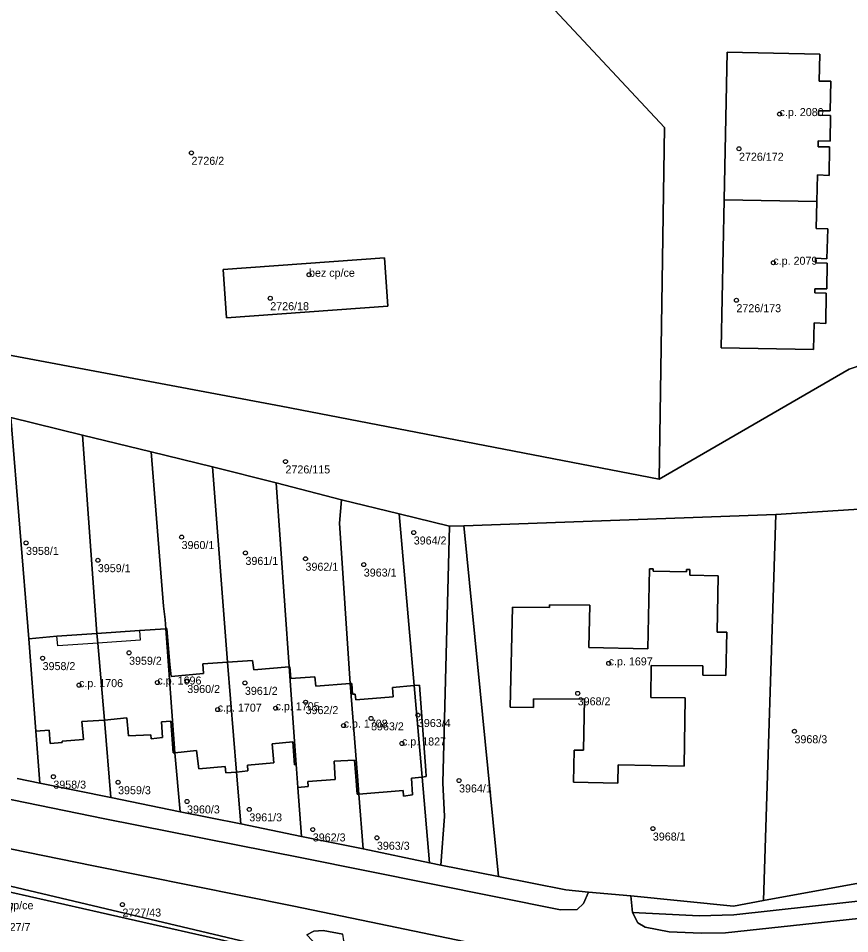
# Model space of a CAD drawing. Extents: x -878211 to -870363, y -1058464 to -1052522.
# Drawn here: x -873337.1 to -873233.3, y -1055699.6 to -1055585.2 of the extents above; entities that cross this region are included whole.
import ezdxf

# ---------------------------------------------------------------- set-up
doc = ezdxf.new("R2010")
doc.units = 0
for name, color, linetype in [('Vrstva 50', 7, 'Continuous'), ('Vrstva 51', 7, 'Continuous'), ('Vrstva 52', 7, 'Continuous')]:
    doc.layers.add(name, color=color, linetype=linetype)

msp = doc.modelspace()

# ---------------------------------------------------------------- linework, layer by layer
at = {"layer": 'Vrstva 50'}
for centre in [(-873242.04, -1055597.19994), (-873315.51, -1055602.04994), (-873247.11, -1055601.53994), (-873242.82, -1055615.77994), (-873300.82, -1055617.27994), (-873305.66, -1055620.21994), (-873247.43, -1055620.46994), (-873303.76, -1055640.61994), (-873316.74, -1055650.06994), (-873287.74, -1055649.49994), (-873336.17, -1055650.79994), (-873308.76, -1055652.04994), (-873327.2, -1055652.95994), (-873301.26, -1055652.77994), (-873293.98, -1055653.50994), (-873323.3, -1055664.52994), (-873334.1, -1055665.19994), (-873263.39, -1055665.84994), (-873329.55, -1055668.56994), (-873319.76, -1055668.23994), (-873316.03, -1055668.05994), (-873308.83, -1055668.28994), (-873267.26, -1055669.59994), (-873301.25, -1055670.69994), (-873312.23, -1055671.62994), (-873305, -1055671.44994), (-873293.07, -1055672.72994), (-873287.22, -1055672.30994), (-873296.5, -1055673.62994), (-873240.18, -1055674.33994), (-873289.21, -1055675.85994), (-873332.76, -1055680.00994), (-873324.67, -1055680.70994), (-873282.08, -1055680.48994), (-873316.06, -1055683.10994), (-873308.28, -1055684.09994), (-873300.35, -1055686.60994), (-873257.87, -1055686.49994), (-873292.34, -1055687.64994), (-873324.13, -1055695.99994)]:
    msp.add_circle(centre, 0.25, dxfattribs=at)
at = {"layer": 'Vrstva 51'}
for points in [[(-873213.4, -1055490.21), (-873247.1, -1055524.38), (-873269.04, -1055544.86), (-873278.7, -1055551.81), (-873293.81, -1055558.61), (-873289.22, -1055563.65), (-873270.13, -1055584.22), (-873256.41, -1055598.88), (-873257.09, -1055642.81), (-873233.33, -1055629.09), (-873192.55, -1055615.15)], [(-873192.55, -1055615.15), (-873233.33, -1055629.09), (-873257.09, -1055642.81), (-873304.3, -1055633.72), (-873351.57, -1055624.84)], [(-873337.29, -1055680.25), (-873334.45, -1055680.81), (-873334.93, -1055674.33), (-873335.84, -1055662.78), (-873338.08, -1055635.1), (-873329.13, -1055637.31), (-873320.55, -1055639.41), (-873312.88, -1055641.29), (-873304.93, -1055643.29), (-873296.77, -1055645.39), (-873289.54, -1055647.17), (-873283.28, -1055648.72), (-873281.49, -1055648.65), (-873242.51, -1055647.23), (-873231.49, -1055646.53)], [(-873266.54, -1055695.84), (-873267.34, -1055696.59), (-873269.39, -1055696.65), (-873301.7, -1055690.17), (-873326.32, -1055685.28), (-873360.7, -1055678.25), (-873389.53, -1055672.31), (-873414.71, -1055667.23), (-873416.25, -1055673.09), (-873390.97, -1055678.26), (-873361.07, -1055684.36), (-873327.76, -1055691.15), (-873302.93, -1055696.13), (-873293.04, -1055698.2), (-873278.23, -1055701.26)], [(-873278.23, -1055701.26), (-873293.04, -1055698.2), (-873302.93, -1055696.13), (-873327.76, -1055691.15), (-873361.07, -1055684.36), (-873390.97, -1055678.26), (-873416.25, -1055673.09), (-873423.86, -1055671.56), (-873425.81, -1055671.88), (-873427.62, -1055673), (-873428.65, -1055674.07), (-873428.95, -1055674.42), (-873425.02, -1055675.3), (-873417.27, -1055677.12), (-873365.82, -1055688.26), (-873362.04, -1055688.03), (-873304.73, -1055701.6)], [(-873191.15, -1055697.24), (-873162.92, -1055692.51), (-873124.39, -1055686), (-873111.3, -1055683.77), (-873109.31, -1055683.5), (-873107.33, -1055683.47), (-873107, -1055683.51), (-873108.17, -1055677.19), (-873125.36, -1055680.09), (-873163.22, -1055686.48), (-873192.03, -1055691.42), (-873223.69, -1055696.82), (-873248.78, -1055699.54), (-873251.82, -1055699.56), (-873255.83, -1055699.4), (-873258.84, -1055698.81), (-873259.75, -1055698.26), (-873260.42, -1055696.97), (-873260.63, -1055694.89), (-873265.89, -1055694.43), (-873266.54, -1055695.84)], [(-873360.7, -1055678.25), (-873326.32, -1055685.28), (-873301.7, -1055690.17), (-873269.39, -1055696.65), (-873267.34, -1055696.59), (-873266.54, -1055695.84), (-873265.89, -1055694.43), (-873268.76, -1055694.13), (-873277.17, -1055692.48), (-873284.34, -1055691.08), (-873285.76, -1055690.78), (-873294.04, -1055689.04), (-873301.74, -1055687.49), (-873309.34, -1055685.91), (-873316.91, -1055684.38), (-873325.57, -1055682.63), (-873334.45, -1055680.81), (-873337.29, -1055680.25)], [(-873228.08, -1055692.58), (-873244.04, -1055695.5), (-873247.79, -1055696.18), (-873260.63, -1055694.89), (-873260.42, -1055696.97), (-873252.07, -1055697.4), (-873247.77, -1055697.28), (-873223.58, -1055694.59)], [(-873223.58, -1055694.59), (-873247.77, -1055697.28), (-873252.07, -1055697.4), (-873260.42, -1055696.97), (-873259.75, -1055698.26), (-873258.84, -1055698.81), (-873255.83, -1055699.4), (-873251.82, -1055699.56), (-873248.78, -1055699.54), (-873223.69, -1055696.82)], [(-873301.09, -1055699.76), (-873300.22, -1055699.31), (-873299.05, -1055699.22), (-873296.59, -1055699.7)]]:
    msp.add_lwpolyline(points, dxfattribs=at)
for points in [[(-873289.22, -1055563.65), (-873304.24, -1055569.27), (-873323.4, -1055576.41), (-873342.15, -1055582), (-873349.78, -1055584.29), (-873381.69, -1055587.76), (-873389.64, -1055588.45), (-873413.71, -1055590.26), (-873414.61, -1055613.08), (-873390.74, -1055617.59), (-873351.57, -1055624.84), (-873304.3, -1055633.72), (-873257.09, -1055642.81), (-873256.41, -1055598.88), (-873270.13, -1055584.22)], [(-873237.73, -1055623.27), (-873237.82, -1055626.62), (-873249.35, -1055626.4), (-873248.97, -1055607.91), (-873248.58, -1055589.47), (-873237.01, -1055589.72), (-873237.1, -1055593.09), (-873235.63, -1055593.07), (-873235.71, -1055596.81), (-873237.18, -1055596.81), (-873237.18, -1055597.32), (-873235.67, -1055597.36), (-873235.72, -1055600.57), (-873237.22, -1055600.54), (-873237.23, -1055601.28), (-873235.79, -1055601.3), (-873235.84, -1055604.87), (-873237.32, -1055604.8), (-873237.37, -1055608.11), (-873237.46, -1055611.5), (-873236.01, -1055611.52), (-873236.12, -1055615.27), (-873237.54, -1055615.22), (-873237.56, -1055615.77), (-873236.08, -1055615.82), (-873236.12, -1055619.02), (-873237.63, -1055619.02), (-873237.63, -1055619.55), (-873236.21, -1055619.59), (-873236.28, -1055623.36)], [(-873248.97, -1055607.91), (-873237.37, -1055608.11), (-873237.32, -1055604.8), (-873235.84, -1055604.87), (-873235.79, -1055601.3), (-873237.23, -1055601.28), (-873237.22, -1055600.54), (-873235.72, -1055600.57), (-873235.67, -1055597.36), (-873237.18, -1055597.32), (-873237.18, -1055596.81), (-873235.71, -1055596.81), (-873235.63, -1055593.07), (-873237.1, -1055593.09), (-873237.01, -1055589.72), (-873248.58, -1055589.47)], [(-873248.97, -1055607.91), (-873249.35, -1055626.4), (-873237.82, -1055626.62), (-873237.73, -1055623.27), (-873236.28, -1055623.36), (-873236.21, -1055619.59), (-873237.63, -1055619.55), (-873237.63, -1055619.02), (-873236.12, -1055619.02), (-873236.08, -1055615.82), (-873237.56, -1055615.77), (-873237.54, -1055615.22), (-873236.12, -1055615.27), (-873236.01, -1055611.52), (-873237.46, -1055611.5), (-873237.37, -1055608.11)], [(-873291.38, -1055615.16), (-873290.98, -1055621.22), (-873311.11, -1055622.68), (-873311.55, -1055616.62)], [(-873291.38, -1055615.16), (-873311.55, -1055616.62), (-873311.11, -1055622.68), (-873290.98, -1055621.22)], [(-873327.31, -1055662.1), (-873329.13, -1055637.31), (-873338.08, -1055635.1), (-873335.84, -1055662.78), (-873332.31, -1055662.45)], [(-873321.98, -1055661.72), (-873318.7, -1055661.51), (-873318.8, -1055660.36), (-873318.99, -1055658.7), (-873320.55, -1055639.41), (-873329.13, -1055637.31), (-873327.31, -1055662.1)], [(-873318.05, -1055667.48), (-873314.01, -1055667.11), (-873314.09, -1055665.91), (-873311, -1055665.71), (-873312.88, -1055641.29), (-873320.55, -1055639.41), (-873318.99, -1055658.7), (-873318.8, -1055660.36), (-873318.7, -1055661.51), (-873318.57, -1055661.5), (-873318.19, -1055665.99)], [(-873304.93, -1055643.29), (-873312.88, -1055641.29), (-873311, -1055665.71), (-873307.87, -1055665.47), (-873307.71, -1055666.64), (-873303.29, -1055666.29)], [(-873295.67, -1055668.38), (-873297.01, -1055648.32), (-873296.77, -1055645.39), (-873304.93, -1055643.29), (-873303.29, -1055666.29), (-873303.2, -1055666.28), (-873303.1, -1055667.72), (-873300.1, -1055667.51), (-873299.99, -1055668.7)], [(-873290.41, -1055668.85), (-873287.68, -1055668.61), (-873289.54, -1055647.17), (-873296.77, -1055645.39), (-873297.01, -1055648.32), (-873295.67, -1055668.38), (-873295.49, -1055668.37), (-873295.4, -1055669.71), (-873295.05, -1055669.69), (-873294.96, -1055670.39), (-873290.3, -1055670.04)], [(-873244.04, -1055695.5), (-873228.08, -1055692.58), (-873229.12, -1055680.57), (-873229.2, -1055679.52), (-873230.12, -1055668.71), (-873230.26, -1055668.69), (-873231.49, -1055646.53), (-873242.51, -1055647.23)], [(-873283.28, -1055648.72), (-873289.54, -1055647.17), (-873287.68, -1055668.61), (-873287.04, -1055668.55), (-873286.22, -1055679.23), (-873286.18, -1055680), (-873286.69, -1055680.05), (-873285.76, -1055690.78), (-873284.34, -1055691.08), (-873283.88, -1055684.99), (-873284.12, -1055680.77)], [(-873242.51, -1055647.23), (-873281.49, -1055648.65), (-873281.45, -1055649.04), (-873277.17, -1055692.48), (-873268.76, -1055694.13), (-873265.89, -1055694.43), (-873260.63, -1055694.89), (-873247.79, -1055696.18), (-873244.04, -1055695.5)], [(-873284.12, -1055680.77), (-873283.88, -1055684.99), (-873284.34, -1055691.08), (-873277.17, -1055692.48), (-873281.45, -1055649.04), (-873281.49, -1055648.65), (-873283.28, -1055648.72)], [(-873275.41, -1055658.82), (-873270.78, -1055658.88), (-873270.78, -1055658.52), (-873265.74, -1055658.56), (-873265.88, -1055663.87), (-873258.48, -1055664.02), (-873258.31, -1055654.02), (-873257.83, -1055654.02), (-873257.83, -1055654.34), (-873253.67, -1055654.4), (-873253.67, -1055654.11), (-873253.25, -1055654.12), (-873253.26, -1055654.81), (-873249.72, -1055654.89), (-873249.85, -1055661.93), (-873248.65, -1055661.95), (-873248.75, -1055667.35), (-873251.63, -1055667.31), (-873251.63, -1055666.17), (-873258.1, -1055666.11), (-873258.13, -1055670.12), (-873253.83, -1055670.16), (-873253.98, -1055678.68), (-873262.22, -1055678.52), (-873262.26, -1055680.81), (-873267.78, -1055680.71), (-873267.7, -1055676.69), (-873266.55, -1055676.71), (-873266.43, -1055670.33), (-873272.77, -1055670.28), (-873272.8, -1055671.38), (-873275.69, -1055671.31)], [(-873275.41, -1055658.82), (-873275.69, -1055671.31), (-873272.8, -1055671.38), (-873272.77, -1055670.28), (-873266.43, -1055670.33), (-873266.55, -1055676.71), (-873267.7, -1055676.69), (-873267.78, -1055680.71), (-873262.26, -1055680.81), (-873262.22, -1055678.52), (-873253.98, -1055678.68), (-873253.83, -1055670.16), (-873258.13, -1055670.12), (-873258.1, -1055666.11), (-873251.63, -1055666.17), (-873251.63, -1055667.31), (-873248.75, -1055667.35), (-873248.65, -1055661.95), (-873249.85, -1055661.93), (-873249.72, -1055654.89), (-873253.26, -1055654.81), (-873253.25, -1055654.12), (-873253.67, -1055654.11), (-873253.67, -1055654.4), (-873257.83, -1055654.34), (-873257.83, -1055654.02), (-873258.31, -1055654.02), (-873258.48, -1055664.02), (-873265.88, -1055663.87), (-873265.74, -1055658.56), (-873270.78, -1055658.52), (-873270.78, -1055658.88)], [(-873333.16, -1055675.84), (-873331.66, -1055675.75), (-873331.67, -1055675.56), (-873328.99, -1055675.37), (-873329.2, -1055673.13), (-873326.38, -1055672.93), (-873327.22, -1055663.32), (-873327.31, -1055662.1), (-873332.31, -1055662.45), (-873335.84, -1055662.78), (-873334.93, -1055674.33), (-873333.27, -1055674.21)], [(-873319.11, -1055675.13), (-873319.24, -1055673.14), (-873318.09, -1055673.05), (-873317.78, -1055677.04), (-873317.58, -1055677.02), (-873318.7, -1055661.51), (-873321.98, -1055661.72), (-873327.31, -1055662.1), (-873327.22, -1055663.32), (-873326.38, -1055672.93), (-873323.56, -1055672.67), (-873323.36, -1055674.92), (-873320.58, -1055674.77), (-873320.52, -1055675.28)], [(-873311.21, -1055679.53), (-873309.88, -1055679.43), (-873311, -1055665.71), (-873314.09, -1055665.91), (-873314.01, -1055667.11), (-873318.05, -1055667.48), (-873318.19, -1055665.99), (-873318.57, -1055661.5), (-873318.7, -1055661.51), (-873317.58, -1055677.02), (-873314.89, -1055676.74), (-873314.6, -1055679.03), (-873311.28, -1055678.75)], [(-873302.43, -1055678.5), (-873303.29, -1055666.29), (-873307.71, -1055666.64), (-873307.87, -1055665.47), (-873311, -1055665.71), (-873309.88, -1055679.43), (-873308.45, -1055679.28), (-873308.5, -1055678.55), (-873305.23, -1055678.27), (-873305.42, -1055675.91), (-873302.85, -1055675.66), (-873302.63, -1055678.54)], [(-873294.6, -1055682.21), (-873294.78, -1055679.95), (-873295.67, -1055668.38), (-873299.99, -1055668.7), (-873300.1, -1055667.51), (-873303.1, -1055667.72), (-873303.2, -1055666.28), (-873303.29, -1055666.29), (-873302.43, -1055678.5), (-873302.4, -1055679.04), (-873302.21, -1055681.38), (-873300.92, -1055681.25), (-873300.99, -1055680.59), (-873297.57, -1055680.37), (-873297.69, -1055678.06), (-873295.15, -1055677.94), (-873294.98, -1055679.98), (-873294.79, -1055682.2)], [(-873289.01, -1055682.43), (-873287.89, -1055682.29), (-873288.01, -1055680.19), (-873286.69, -1055680.05), (-873287.68, -1055668.61), (-873290.41, -1055668.85), (-873290.3, -1055670.04), (-873294.96, -1055670.39), (-873295.05, -1055669.69), (-873295.4, -1055669.71), (-873295.49, -1055668.37), (-873295.67, -1055668.38), (-873294.78, -1055679.95), (-873294.6, -1055682.21), (-873289.07, -1055681.74)], [(-873286.69, -1055680.05), (-873286.18, -1055680), (-873286.22, -1055679.23), (-873287.04, -1055668.55), (-873287.68, -1055668.61)], [(-873317.58, -1055677.02), (-873317.78, -1055677.04), (-873318.09, -1055673.05), (-873319.24, -1055673.14), (-873319.11, -1055675.13), (-873320.52, -1055675.28), (-873320.58, -1055674.77), (-873323.36, -1055674.92), (-873323.56, -1055672.67), (-873326.38, -1055672.93), (-873325.57, -1055682.63), (-873316.91, -1055684.38)], [(-873325.57, -1055682.63), (-873326.38, -1055672.93), (-873329.2, -1055673.13), (-873328.99, -1055675.37), (-873331.67, -1055675.56), (-873331.66, -1055675.75), (-873333.16, -1055675.84), (-873333.27, -1055674.21), (-873334.93, -1055674.33), (-873334.45, -1055680.81)], [(-873302.4, -1055679.04), (-873302.43, -1055678.5), (-873302.63, -1055678.54), (-873302.85, -1055675.66), (-873305.42, -1055675.91), (-873305.23, -1055678.27), (-873308.5, -1055678.55), (-873308.45, -1055679.28), (-873309.88, -1055679.43), (-873309.34, -1055685.91), (-873301.74, -1055687.49), (-873302.21, -1055681.38)], [(-873309.34, -1055685.91), (-873309.88, -1055679.43), (-873311.21, -1055679.53), (-873311.28, -1055678.75), (-873314.6, -1055679.03), (-873314.89, -1055676.74), (-873317.58, -1055677.02), (-873316.91, -1055684.38)], [(-873294.04, -1055689.04), (-873294.6, -1055682.21), (-873294.79, -1055682.2), (-873294.98, -1055679.98), (-873295.15, -1055677.94), (-873297.69, -1055678.06), (-873297.57, -1055680.37), (-873300.99, -1055680.59), (-873300.92, -1055681.25), (-873302.21, -1055681.38), (-873301.74, -1055687.49)], [(-873286.69, -1055680.05), (-873288.01, -1055680.19), (-873287.89, -1055682.29), (-873289.01, -1055682.43), (-873289.07, -1055681.74), (-873294.6, -1055682.21), (-873294.04, -1055689.04), (-873285.76, -1055690.78)], [(-873304.83, -1055701.96), (-873304.73, -1055701.6), (-873362.04, -1055688.03), (-873362.27, -1055689)], [(-873306.85, -1055709.07), (-873304.83, -1055701.96), (-873362.27, -1055689), (-873363.41, -1055693.8), (-873363.09, -1055693.88), (-873364.06, -1055697.74), (-873351.15, -1055700.82), (-873351.19, -1055701.08), (-873348.75, -1055701.66), (-873348.9, -1055702.27), (-873342.34, -1055703.85), (-873341.05, -1055698.51), (-873344.71, -1055697.62), (-873343.89, -1055694.4), (-873337.85, -1055695.86), (-873338.63, -1055699.1), (-873339.19, -1055701.61), (-873306.85, -1055709.85), (-873306.64, -1055709.13)], [(-873296.48, -1055700.54), (-873296.59, -1055699.7), (-873299.05, -1055699.22), (-873300.22, -1055699.31), (-873301.09, -1055699.76), (-873291.24, -1055710.21), (-873289.84, -1055711.91), (-873292.43, -1055724.18), (-873275.66, -1055727.62), (-873274.78, -1055723.46), (-873274.3, -1055723.55), (-873273.36, -1055718.75), (-873275.55, -1055718.35), (-873274.32, -1055712.45), (-873286.59, -1055709.89), (-873288.15, -1055708.23), (-873291.13, -1055706.36)]]:
    msp.add_lwpolyline(points, close=True, dxfattribs=at)
at = {"layer": 'Vrstva 52'}
for points in [[(-873237.37, -1055608.11), (-873237.32, -1055604.8), (-873235.84, -1055604.87), (-873235.79, -1055601.3), (-873237.23, -1055601.28), (-873237.22, -1055600.54), (-873235.72, -1055600.57), (-873235.67, -1055597.36), (-873237.18, -1055597.32), (-873237.18, -1055596.81), (-873235.71, -1055596.81), (-873235.63, -1055593.07), (-873237.1, -1055593.09), (-873237.01, -1055589.72), (-873248.58, -1055589.47), (-873248.97, -1055607.91)], [(-873237.63, -1055619.55), (-873237.63, -1055619.02), (-873236.12, -1055619.02), (-873236.08, -1055615.82), (-873237.56, -1055615.77), (-873237.54, -1055615.22), (-873236.12, -1055615.27), (-873236.01, -1055611.52), (-873237.46, -1055611.5), (-873237.37, -1055608.11), (-873248.97, -1055607.91), (-873249.35, -1055626.4), (-873237.82, -1055626.62), (-873237.73, -1055623.27), (-873236.28, -1055623.36), (-873236.21, -1055619.59)], [(-873291.38, -1055615.16), (-873311.55, -1055616.62), (-873311.11, -1055622.68), (-873290.98, -1055621.22)], [(-873275.69, -1055671.31), (-873272.8, -1055671.38), (-873272.77, -1055670.28), (-873266.43, -1055670.33), (-873266.55, -1055676.71), (-873267.7, -1055676.69), (-873267.78, -1055680.71), (-873262.26, -1055680.81), (-873262.22, -1055678.52), (-873253.98, -1055678.68), (-873253.83, -1055670.16), (-873258.13, -1055670.12), (-873258.1, -1055666.11), (-873251.63, -1055666.17), (-873251.63, -1055667.31), (-873248.75, -1055667.35), (-873248.65, -1055661.95), (-873249.85, -1055661.93), (-873249.72, -1055654.89), (-873253.26, -1055654.81), (-873253.25, -1055654.12), (-873253.67, -1055654.11), (-873253.67, -1055654.4), (-873257.83, -1055654.34), (-873257.83, -1055654.02), (-873258.31, -1055654.02), (-873258.48, -1055664.02), (-873265.88, -1055663.87), (-873265.74, -1055658.56), (-873270.78, -1055658.52), (-873270.78, -1055658.88), (-873275.41, -1055658.82)], [(-873335.84, -1055662.78), (-873334.93, -1055674.33), (-873333.27, -1055674.21), (-873333.16, -1055675.84), (-873331.66, -1055675.75), (-873331.67, -1055675.56), (-873328.99, -1055675.37), (-873329.2, -1055673.13), (-873326.38, -1055672.93), (-873327.22, -1055663.32), (-873332.2, -1055663.64), (-873332.31, -1055662.45)], [(-873327.22, -1055663.32), (-873326.38, -1055672.93), (-873323.56, -1055672.67), (-873323.36, -1055674.92), (-873320.58, -1055674.77), (-873320.52, -1055675.28), (-873319.11, -1055675.13), (-873319.24, -1055673.14), (-873318.09, -1055673.05), (-873317.78, -1055677.04), (-873317.58, -1055677.02), (-873318.7, -1055661.51), (-873321.98, -1055661.72), (-873321.92, -1055662.94)], [(-873314.09, -1055665.91), (-873314.01, -1055667.11), (-873318.05, -1055667.48), (-873318.19, -1055665.99), (-873318.57, -1055661.5), (-873318.7, -1055661.51), (-873317.58, -1055677.02), (-873314.89, -1055676.74), (-873314.6, -1055679.03), (-873311.28, -1055678.75), (-873311.21, -1055679.53), (-873309.88, -1055679.43), (-873311, -1055665.71)], [(-873311, -1055665.71), (-873309.88, -1055679.43), (-873308.45, -1055679.28), (-873308.5, -1055678.55), (-873305.23, -1055678.27), (-873305.42, -1055675.91), (-873302.85, -1055675.66), (-873302.63, -1055678.54), (-873302.43, -1055678.5), (-873303.29, -1055666.29), (-873307.71, -1055666.64), (-873307.87, -1055665.47)], [(-873300.92, -1055681.25), (-873300.99, -1055680.59), (-873297.57, -1055680.37), (-873297.69, -1055678.06), (-873295.15, -1055677.94), (-873294.98, -1055679.98), (-873294.78, -1055679.95), (-873295.67, -1055668.38), (-873299.99, -1055668.7), (-873300.1, -1055667.51), (-873303.1, -1055667.72), (-873303.2, -1055666.28), (-873303.29, -1055666.29), (-873302.43, -1055678.5), (-873302.4, -1055679.04), (-873302.21, -1055681.38)], [(-873295.49, -1055668.37), (-873295.67, -1055668.38), (-873294.78, -1055679.95), (-873294.6, -1055682.21), (-873289.07, -1055681.74), (-873289.01, -1055682.43), (-873287.89, -1055682.29), (-873288.01, -1055680.19), (-873286.69, -1055680.05), (-873286.18, -1055680), (-873286.22, -1055679.23), (-873287.04, -1055668.55), (-873287.68, -1055668.61), (-873290.41, -1055668.85), (-873290.3, -1055670.04), (-873294.96, -1055670.39), (-873295.05, -1055669.69), (-873295.4, -1055669.71)]]:
    msp.add_lwpolyline(points, close=True, dxfattribs=at)

# ---------------------------------------------------------------- texts
at = {"layer": 'Vrstva 50'}
for s, p in [('c.p. 2080', (-873242.04, -1055597.45)), ('2726/172', (-873247.11, -1055603.029)), ('2726/2', (-873315.51, -1055603.539)), ('c.p. 2079', (-873242.82, -1055616.03)), ('bez cp/ce', (-873300.82, -1055617.53)), ('2726/18', (-873305.66, -1055621.709)), ('2726/173', (-873247.43, -1055621.959)), ('2726/115', (-873303.76, -1055642.109)), ('3964/2', (-873287.74, -1055650.989)), ('3960/1', (-873316.74, -1055651.559)), ('3958/1', (-873336.17, -1055652.289)), ('3959/1', (-873327.2, -1055654.449)), ('3961/1', (-873308.76, -1055653.539)), ('3962/1', (-873301.26, -1055654.269)), ('3963/1', (-873293.98, -1055654.999)), ('3958/2', (-873334.1, -1055666.689)), ('3959/2', (-873323.3, -1055666.019)), ('c.p. 1697', (-873263.39, -1055666.1)), ('c.p. 1706', (-873329.55, -1055668.82)), ('c.p. 1696', (-873319.76, -1055668.49)), ('3960/2', (-873316.03, -1055669.549)), ('3961/2', (-873308.83, -1055669.779)), ('3968/2', (-873267.26, -1055671.089)), ('c.p. 1707', (-873312.23, -1055671.879)), ('c.p. 1705', (-873305, -1055671.7)), ('3962/2', (-873301.25, -1055672.189)), ('c.p. 1708', (-873296.5, -1055673.879)), ('3963/4', (-873287.22, -1055673.799)), ('3963/2', (-873293.07, -1055674.219)), ('c.p. 1827', (-873289.21, -1055676.11)), ('3968/3', (-873240.18, -1055675.829)), ('3958/3', (-873332.76, -1055681.499)), ('3959/3', (-873324.67, -1055682.199)), ('3964/1', (-873282.08, -1055681.979)), ('3960/3', (-873316.06, -1055684.599)), ('3961/3', (-873308.28, -1055685.589)), ('3962/3', (-873300.35, -1055688.099)), ('3968/1', (-873257.87, -1055687.989)), ('3963/3', (-873292.34, -1055689.139)), ('bez cp/ce', (-873340.97, -1055696.58)), ('2727/43', (-873324.13, -1055697.489)), ('2727/7', (-873339.71, -1055699.299))]:
    msp.add_text(s, height=0.999996, dxfattribs=at).set_placement(p)

doc.saveas('drawing.dxf')
